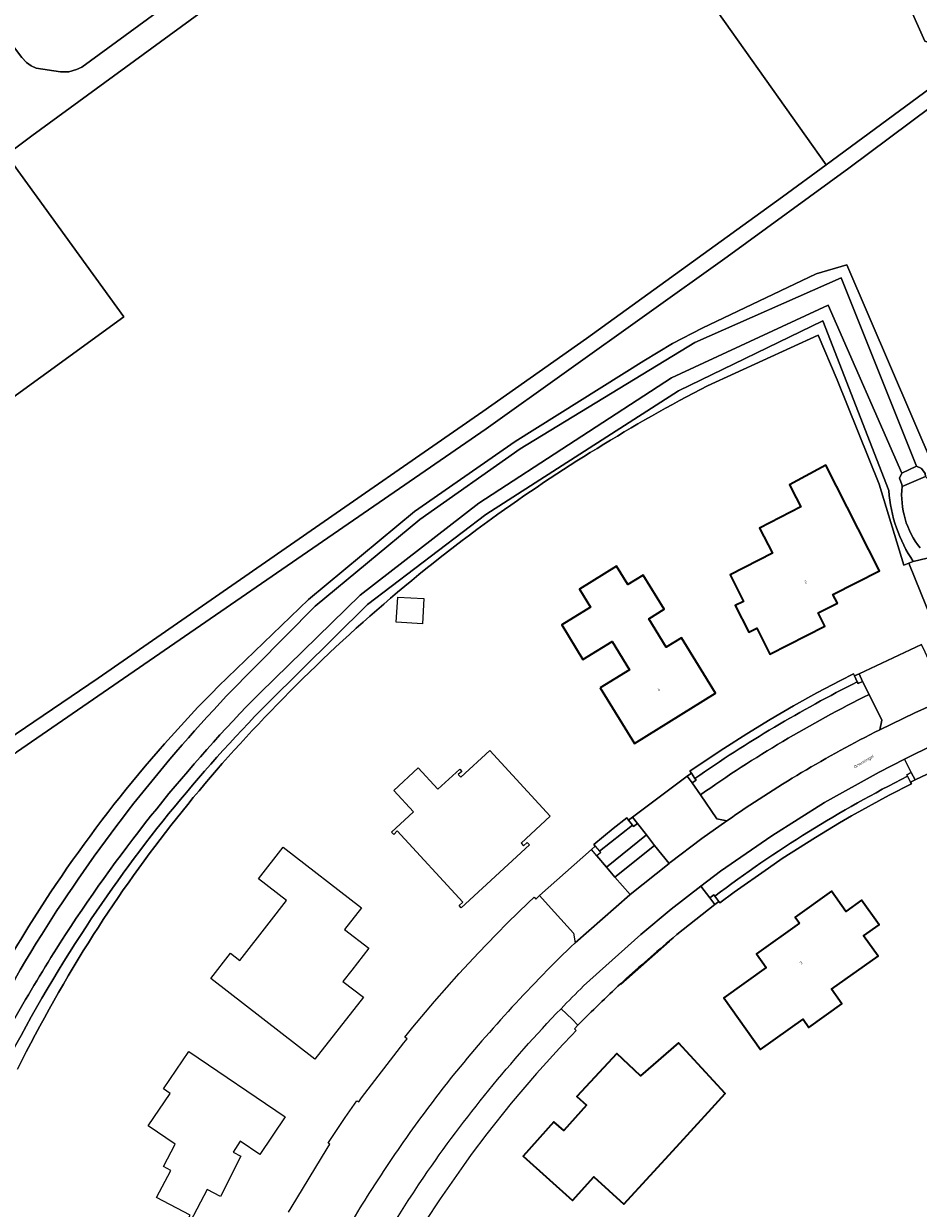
# Model space of a CAD drawing. Header units: metres. Extents: x 197700 to 204338, y 317132 to 325229.
# Tile 936 of 1056: x 198625 to 198733, y 320967 to 321110. Entities that reach past the tile are written whole.
import ezdxf
from ezdxf.enums import TextEntityAlignment as Align

# ---------------------------------------------------------------- set-up
doc = ezdxf.new("R2010")
doc.units = ezdxf.units.M
for name, color, linetype, lineweight in [('B-WE-GR-BEPLANTING_CULTUUR_BOSPLANTSOEN-GV', 90, 'Continuous', 18), ('B-WE-GR-BEPLANTING_CULTUUR_HEESTERS-GV', 90, 'Continuous', 18), ('B-WE-GR-BOS_GEMENGD-GV', 40, 'Continuous', 13), ('B-WE-GR-GROENVOORZIENING-GV', 80, 'Continuous', 18), ('B-WE-IE-TERREINAFSCHEIDING_KUNSTMATIG_HEKWERK-G', 20, 'IE-TERREINAFSCHEIDING-KUNSTMATIG', 18), ('B-WE-IE-TERREINAFSCHEIDING_KUNSTMATIG_MUUR-G', 90, 'IE-TERREINAFSCHEIDING-KUNSTMATIG-DICHT', 18), ('B-WE-IE-TERREINAFSCHEIDING_KUNSTMATIG_MUUR-GV', 90, 'Continuous', 18), ('B-WE-KW-KUNSTWERK_STUW-GV', 170, 'Continuous', 18), ('B-WE-OG-BEBOUWING-GV', 7, 'Continuous', 35), ('B-WE-OG-BEBOUWING-T18', 10, 'Continuous', 18), ('B-WE-OG-TERREIN_CULTUURSCHEIDING-GV', 7, 'Continuous', 18), ('B-WE-OG-TERREIN_ERF-GV', 7, 'Continuous', 18), ('B-WE-OG-TOPOGRAFIE-T18', 10, 'Continuous', 18), ('B-WE-OG-WATER_GREPPEL-GV', 160, 'Continuous', 18), ('B-WE-OG-WATER_SLOOT-GV', 120, 'Continuous', 18), ('B-WE-VH-VERHARDING_ASFALT-GV', 252, 'Continuous', 18), ('B-WE-VH-VERHARDING_STRAATBAKSTEEN-GV', 252, 'Continuous', 18)]:
    doc.layers.add(name, color=color, linetype=linetype, lineweight=lineweight)
doc.styles.add('NLCS-ISO-M200-T18', font='NLCS-ISO.ttf', dxfattribs={"height": 0.36})
doc.linetypes.add('IE-TERREINAFSCHEIDING-KUNSTMATIG', pattern='A,4,[82,NLCS.SHX,S=0.75,R=90,X=0,Y=0],4,-2', length=10)
doc.linetypes.add('IE-TERREINAFSCHEIDING-KUNSTMATIG-DICHT', pattern='A,8,-1,[82,NLCS.SHX,S=0.75,R=90,X=0,Y=0],-1', length=10)

msp = doc.modelspace()

# ---------------------------------------------------------------- linework, layer by layer
at = {"layer": 'B-WE-GR-BEPLANTING_CULTUUR_BOSPLANTSOEN-GV'}
msp.add_lwpolyline([(198596.856, 321061.608), (198515.931, 321001.646), (198460.42, 321077.584), (198455.4, 321074.266), (198455.983, 321073.487), (198466.199, 321059.063), (198462.963, 321056.95), (198473.178, 321041.806), (198501.021, 321006.419), (198512.572, 320989.666), (198555.38, 321016.974), (198598.189, 321044.283), (198623.299, 321023.446), (198634.324, 321030.959), (198680.753, 321063.118), (198693.278, 321071.946), (198716.965, 321089.021), (198722.222, 321092.894), (198687.849, 321141.349), (198626.33, 321096.39), (198623.279, 321094.1), (198637.441, 321074.542), (198607.761, 321053.04), (198599.856, 321063.871)], close=True, dxfattribs=at)
at = {"layer": 'B-WE-GR-BEPLANTING_CULTUUR_HEESTERS-GV'}
for points in [[(198740.329, 321045.413), (198740.012, 321046.74), (198732.732, 321045), (198732.19, 321044.799), (198735.682, 321036.165), (198735.913, 321035.619), (198742.699, 321038.49)], [(198698.822, 321013.221), (198698.357, 321013.812), (198698.14, 321014.087), (198696.522, 321012.812), (198694.152, 321010.865), (198694.327, 321010.651), (198694.853, 321010.069)]]:
    msp.add_lwpolyline(points, close=True, dxfattribs=at)
for points in [[(198725.642, 321031.207), (198725.513, 321031.462), (198723.949, 321030.672), (198721.086, 321029.156), (198718.254, 321027.583), (198715.453, 321025.955), (198712.638, 321024.242), (198709.858, 321022.473), (198707.114, 321020.649), (198705.764, 321019.722), (198705.944, 321019.462), (198706.373, 321018.847)], [(198725.975, 321030.495), (198725.642, 321031.207)], [(198708.775, 321004.632), (198709.256, 321003.976), (198709.374, 321003.815), (198711.096, 321005.099), (198715.248, 321008.029), (198716.913, 321009.161), (198720.928, 321011.722), (198723.829, 321013.471), (198725.289, 321014.329), (198729.821, 321016.808), (198732.527, 321018.194), (198732.415, 321018.406), (198732.046, 321019.102)]]:
    msp.add_lwpolyline(points, dxfattribs=at)
for points in [[(198706.373, 321018.847, -0.0354264), (198725.975, 321030.495)], [(198732.046, 321019.102, 0.0455481), (198708.775, 321004.632)]]:
    msp.add_lwpolyline(points, format="xyb", dxfattribs=at)
at = {"layer": 'B-WE-GR-BOS_GEMENGD-GV'}
for points in [[(198715.646, 321165.561), (198632.359, 321104.667), (198631.721, 321104.377), (198630.784, 321104.112), (198629.796, 321104.11), (198626.855, 321104.553), (198626.254, 321104.839), (198625.703, 321105.238), (198625.114, 321105.825), (198609.604, 321126.408)], [(198536.168, 321151.139), (198599.856, 321063.871), (198607.761, 321053.04), (198637.441, 321074.542), (198623.279, 321094.1), (198626.33, 321096.39), (198687.849, 321141.349)]]:
    msp.add_lwpolyline(points, dxfattribs=at)
at = {"layer": 'B-WE-GR-GROENVOORZIENING-GV'}
for points in [[(198737.308, 321101.691), (198724.937, 321092.494), (198710.278, 321081.797), (198681.158, 321061.042), (198624.489, 321022.026)], [(198648.882, 321029.995), (198659.709, 321040.429), (198672.534, 321051.064), (198684.694, 321059.516), (198700.21, 321069.251), (198703.663, 321071.345), (198707.262, 321073.178), (198721.015, 321079.725), (198724.707, 321080.829), (198735.271, 321056.267), (198737.197, 321054.22), (198745.547, 321056.95)], [(198729.785, 321053.571), (198721.824, 321074.048), (198704.375, 321065.633), (198681.137, 321050.687), (198666.831, 321039.813), (198654.84, 321027.945)], [(198707.879, 321066.228), (198721.237, 321072.346), (198723.526, 321066.953), (198728.623, 321054.355), (198731.581, 321044.573), (198732.19, 321044.799), (198732.732, 321045)]]:
    msp.add_lwpolyline(points, dxfattribs=at)
for points in [[(198681.819, 321050.169, -0.0363466), (198707.879, 321066.228)], [(198732.732, 321045, -0.1303568), (198729.785, 321053.571)], [(198655.173, 321026.955, -0.0453275), (198681.819, 321050.169)], [(198625.347, 321000, -0.0578376), (198648.882, 321029.995)], [(198654.84, 321027.945, 0.0511485), (198632.267, 321000)], [(198633.78, 321000, -0.0507155), (198655.173, 321026.955)], [(198615.131, 320980.533, -0.0332647), (198625.347, 321000)], [(198632.267, 321000, 0.0292767), (198622.059, 320982.099)], [(198624.617, 320983.758, -0.0274232), (198633.78, 321000)]]:
    msp.add_lwpolyline(points, format="xyb", dxfattribs=at)
at = {"layer": 'B-WE-IE-TERREINAFSCHEIDING_KUNSTMATIG_HEKWERK-G'}
msp.add_lwpolyline([(198731.581, 321044.573), (198728.623, 321054.355), (198723.526, 321066.953), (198721.237, 321072.346), (198707.879, 321066.228)], dxfattribs=at)
for points in [[(198707.879, 321066.228, 0.0363466), (198681.819, 321050.169)], [(198681.819, 321050.169, 0.0453275), (198655.173, 321026.955)]]:
    msp.add_lwpolyline(points, format="xyb", dxfattribs=at)
at = {"layer": 'B-WE-IE-TERREINAFSCHEIDING_KUNSTMATIG_MUUR-G'}
msp.add_lwpolyline([(198697.416, 320993.986), (198703.295, 320999.16)], dxfattribs=at)
at = {"layer": 'B-WE-IE-TERREINAFSCHEIDING_KUNSTMATIG_MUUR-GV'}
for points in [[(198726.185, 321031.462), (198725.642, 321031.207), (198725.975, 321030.495), (198726.066, 321030.302), (198726.609, 321030.556)], [(198705.452, 321019.119), (198706.024, 321018.299), (198706.516, 321018.642), (198706.373, 321018.847), (198705.944, 321019.462)], [(198732.477, 321019.571), (198731.947, 321019.29), (198732.046, 321019.102), (198732.415, 321018.406), (198732.945, 321018.687)], [(198698.357, 321013.812), (198698.822, 321013.221), (198698.975, 321013.026), (198699.447, 321013.397), (198698.828, 321014.183)], [(198708.181, 321004.428), (198708.772, 321003.621), (198709.256, 321003.976), (198708.775, 321004.632), (198708.665, 321004.782)]]:
    msp.add_lwpolyline(points, close=True, dxfattribs=at)
at = {"layer": 'B-WE-KW-KUNSTWERK_STUW-GV'}
msp.add_lwpolyline([(198734.219, 321055.284), (198734.168, 321055.626), (198733.744, 321056.232), (198733.125, 321056.508), (198731.336, 321055.681), (198731.079, 321055.057), (198731.365, 321054.315), (198731.382, 321054.077)], close=True, dxfattribs=at)
at = {"layer": 'B-WE-OG-BEBOUWING-GV'}
for points in [[(198723.57, 321039.987), (198723.023, 321041.051), (198728.666, 321043.889), (198722.194, 321056.654), (198717.788, 321054.286), (198718.585, 321052.719), (198719.157, 321051.622), (198714.172, 321049.024), (198715.725, 321046.043), (198710.641, 321043.393), (198712.226, 321040.211), (198711.245, 321039.717), (198712.877, 321036.479), (198713.858, 321036.974), (198715.431, 321033.852), (198722.055, 321037.201), (198721.239, 321038.822)], [(198694.949, 321029.789), (198699.062, 321023.072), (198708.872, 321029.114), (198704.765, 321035.822), (198702.904, 321034.684), (198700.801, 321038.12), (198702.661, 321039.258), (198700.135, 321043.383), (198698.275, 321042.244), (198696.925, 321044.449), (198692.43, 321041.697), (198693.78, 321039.492), (198690.309, 321037.367), (198692.856, 321033.208), (198696.37, 321035.359), (198698.463, 321031.94)], [(198719.009, 321001.378), (198713.798, 320997.658), (198714.97, 320996.016), (198709.856, 320992.365), (198714.301, 320986.138), (198719.424, 320989.794), (198720.143, 320988.786), (198724.127, 320991.629), (198722.868, 320993.394), (198728.478, 320997.398), (198726.725, 320999.853), (198728.603, 321001.194), (198726.477, 321004.159), (198724.608, 321002.802), (198722.866, 321005.252), (198718.481, 321002.118)], [(198708.431, 320979.05), (198710.044, 320980.808), (198704.374, 320986.92), (198699.798, 320982.972), (198696.938, 320985.636), (198692.103, 320980.473), (198693.289, 320979.408), (198690.545, 320976.352), (198689.359, 320977.417), (198685.629, 320973.263), (198691.598, 320967.904), (198694.156, 320970.753), (198697.808, 320967.474), (198704.163, 320974.399)]]:
    msp.add_lwpolyline(points, close=True, dxfattribs=at)
at = {"layer": 'B-WE-OG-TERREIN_CULTUURSCHEIDING-GV'}
for points in [[(198687.849, 321141.349), (198722.222, 321092.894)], [(198742.311, 321110.765), (198741.729, 321108.959), (198739.705, 321107.324), (198736.99, 321106.818), (198734.139, 321107.799), (198728.544, 321120.39)], [(198728.544, 321120.39), (198734.139, 321107.799), (198736.99, 321106.818), (198739.705, 321107.324), (198741.729, 321108.959), (198742.311, 321110.765)], [(198722.222, 321092.894), (198735.507, 321102.681), (198743.671, 321109.078)], [(198728.689, 321024.712), (198728.944, 321025.887), (198727.399, 321028.969)], [(198707.061, 321016.87), (198709.015, 321013.98), (198710.22, 321013.715)]]:
    msp.add_lwpolyline(points, dxfattribs=at)
for points in [[(198727.399, 321028.969, 0.03891), (198707.061, 321016.87)], [(198710.22, 321013.715, -0.036031), (198728.689, 321024.712)]]:
    msp.add_lwpolyline(points, format="xyb", dxfattribs=at)
msp.add_lwpolyline([(198696.716, 321006.928), (198701.509, 321010.752), (198700.524, 321012.04), (198695.683, 321008.135)], close=True, dxfattribs=at)
at = {"layer": 'B-WE-OG-TERREIN_ERF-GV'}
for points in [[(198609.604, 321126.408), (198625.114, 321105.825), (198625.703, 321105.238), (198626.254, 321104.839), (198626.855, 321104.553), (198629.796, 321104.11), (198630.784, 321104.112), (198631.721, 321104.377), (198632.359, 321104.667), (198715.646, 321165.561)], [(198735.682, 321036.165), (198732.19, 321044.799), (198731.581, 321044.573), (198728.623, 321054.355), (198723.526, 321066.953), (198721.237, 321072.346), (198707.879, 321066.228)], [(198657.321, 320966.508), (198657.628, 320967.023), (198662, 320974.181), (198662.308, 320974.696), (198662.083, 320974.843), (198662.214, 320975.043), (198664.145, 320977.915), (198665.575, 320979.949), (198665.793, 320979.796), (198666.142, 320980.284), (198671.244, 320986.952), (198671.623, 320987.417), (198671.363, 320987.625), (198672.339, 320988.83), (198674.939, 320991.93), (198677.918, 320995.286), (198679.065, 320996.549), (198680.238, 320997.787), (198682.362, 321000), (198683.808, 321001.453), (198686.255, 321003.829), (198686.964, 321004.499), (198687.166, 321004.285), (198687.603, 321004.696), (198693.882, 321010.249), (198694.327, 321010.651), (198694.152, 321010.865), (198696.522, 321012.812), (198698.14, 321014.087), (198698.357, 321013.812), (198698.828, 321014.183), (198705.452, 321019.119), (198705.944, 321019.462), (198705.764, 321019.722), (198707.114, 321020.649), (198709.858, 321022.473), (198712.638, 321024.242), (198715.453, 321025.955), (198718.254, 321027.583), (198721.086, 321029.156), (198723.949, 321030.672), (198725.513, 321031.462), (198725.642, 321031.207), (198726.185, 321031.462), (198733.745, 321035.003)], [(198739.277, 321021.641), (198732.945, 321018.687), (198732.415, 321018.406), (198732.527, 321018.194), (198729.821, 321016.808), (198725.289, 321014.329), (198723.829, 321013.471), (198720.928, 321011.722), (198716.913, 321009.161), (198715.248, 321008.029), (198711.096, 321005.099), (198709.374, 321003.815), (198709.256, 321003.976), (198708.772, 321003.621), (198704.205, 321000), (198703.745, 320999.62), (198703.287, 320999.238)], [(198692.256, 320989.073), (198691.837, 320988.643), (198692.044, 320988.442), (198691.499, 320987.877), (198690.426, 320986.729), (198687.256, 320983.24), (198684.211, 320979.642), (198681.269, 320975.959), (198679.377, 320973.449), (198678.422, 320972.124), (198675.614, 320968.106), (198673.821, 320965.374), (198672.955, 320963.989), (198670.417, 320959.794), (198668.035, 320955.511), (198667.399, 320954.321), (198667.139, 320954.455), (198666.861, 320953.923)]]:
    msp.add_lwpolyline(points, dxfattribs=at)
for points in [[(198707.879, 321066.228, 0.0363466), (198681.819, 321050.169)], [(198681.819, 321050.169, 0.0453275), (198655.173, 321026.955)], [(198655.173, 321026.955, 0.0507155), (198633.78, 321000)], [(198633.78, 321000, 0.0274232), (198624.617, 320983.758)], [(198703.287, 320999.238, 0.0125765), (198697.408, 320994.064)], [(198697.408, 320994.064, 0.0115337), (198692.256, 320989.073)]]:
    msp.add_lwpolyline(points, format="xyb", dxfattribs=at)
for points in [[(198722.194, 321056.654), (198728.666, 321043.889), (198723.023, 321041.051), (198723.57, 321039.987), (198721.239, 321038.822), (198722.055, 321037.201), (198715.431, 321033.852), (198713.858, 321036.974), (198712.877, 321036.479), (198711.245, 321039.717), (198712.226, 321040.211), (198710.641, 321043.393), (198715.725, 321046.043), (198714.172, 321049.024), (198719.157, 321051.622), (198718.585, 321052.719), (198717.788, 321054.286)], [(198694.949, 321029.789), (198698.463, 321031.94), (198696.37, 321035.359), (198692.856, 321033.208), (198690.309, 321037.367), (198693.78, 321039.492), (198692.43, 321041.697), (198696.925, 321044.449), (198698.275, 321042.244), (198700.135, 321043.383), (198702.661, 321039.258), (198700.801, 321038.12), (198702.904, 321034.684), (198704.765, 321035.822), (198708.872, 321029.114), (198699.062, 321023.072)], [(198670.497, 321040.72), (198673.669, 321040.536), (198673.493, 321037.506), (198670.32, 321037.69)], [(198670.018, 321017.372), (198672.984, 321020.107), (198672.985, 321020.106), (198675.354, 321017.538), (198677.982, 321019.962), (198678.232, 321019.691), (198677.814, 321019.305), (198678.105, 321018.989), (198681.599, 321022.212), (198688.919, 321014.277), (198685.396, 321011.027), (198685.701, 321010.697), (198686.141, 321011.103), (198686.395, 321010.834), (198678.177, 321003.24), (198677.92, 321003.519), (198678.36, 321003.925), (198670.451, 321012.499), (198670.011, 321012.093), (198669.753, 321012.372), (198672.388, 321014.802)], [(198657.054, 321004.119), (198653.695, 321006.72), (198656.664, 321010.553), (198666.108, 321003.239), (198664.082, 321000.623), (198666.998, 320998.364), (198664.95, 320995.721), (198663.888, 320994.35), (198666.362, 320992.434), (198660.512, 320984.979), (198647.939, 320994.717), (198650.295, 320997.76), (198651.441, 320996.872), (198654.969, 321001.427)], [(198719.009, 321001.378), (198718.481, 321002.118), (198722.866, 321005.252), (198724.608, 321002.802), (198726.477, 321004.159), (198728.603, 321001.194), (198726.725, 320999.853), (198728.478, 320997.398), (198722.868, 320993.394), (198724.127, 320991.629), (198720.143, 320988.786), (198719.424, 320989.794), (198714.301, 320986.138), (198709.856, 320992.365), (198714.97, 320996.016), (198713.798, 320997.658)], [(198710.044, 320980.808), (198708.431, 320979.05), (198704.163, 320974.399), (198697.808, 320967.474), (198694.156, 320970.753), (198691.598, 320967.904), (198685.629, 320973.263), (198689.359, 320977.417), (198690.545, 320976.352), (198693.289, 320979.408), (198692.103, 320980.473), (198696.938, 320985.636), (198699.798, 320982.972), (198704.374, 320986.92)], [(198642.217, 320981.382), (198645.29, 320985.907), (198656.93, 320978.002), (198653.844, 320973.458), (198651.496, 320975.053), (198650.625, 320973.734), (198651.551, 320973.256), (198649.108, 320968.405), (198647.508, 320969.245), (198645.463, 320965.349), (198645.126, 320965.526), (198645.442, 320966.128), (198641.387, 320968.257), (198643.112, 320971.542), (198642.235, 320972.002), (198643.652, 320974.701), (198640.384, 320976.921), (198643.036, 320980.826)]]:
    msp.add_lwpolyline(points, close=True, dxfattribs=at)
at = {"layer": 'B-WE-OG-WATER_GREPPEL-GV'}
for points in [[(198653.891, 321029.186), (198665.956, 321040.966), (198680.302, 321052.041), (198703.541, 321067.183), (198722.474, 321075.96), (198731.336, 321055.681), (198733.125, 321056.508), (198724.048, 321079.258), (198706.366, 321071.458), (198685.261, 321058.626), (198673.178, 321050.101), (198660.54, 321039.626), (198649.844, 321028.791)], [(198736.13, 321053.145), (198734.219, 321055.284), (198731.382, 321054.077)]]:
    msp.add_lwpolyline(points, dxfattribs=at)
for points in [[(198731.382, 321054.077, 0.1959225), (198733.557, 321046.661)], [(198649.844, 321028.791, 0.0501002), (198627.52, 321000)], [(198630.4, 321000, -0.0506682), (198653.891, 321029.186)], [(198627.52, 321000, 0.027225), (198617.892, 320982.592)], [(198619.971, 320981.772, -0.0283678), (198630.4, 321000)]]:
    msp.add_lwpolyline(points, format="xyb", dxfattribs=at)
at = {"layer": 'B-WE-OG-WATER_SLOOT-GV'}
for points in [[(198745.547, 321056.95), (198737.197, 321054.22), (198735.271, 321056.267), (198724.707, 321080.829), (198721.015, 321079.725), (198707.262, 321073.178), (198703.663, 321071.345), (198700.21, 321069.251), (198684.694, 321059.516), (198672.534, 321051.064), (198659.709, 321040.429), (198648.882, 321029.995)], [(198649.844, 321028.791), (198660.54, 321039.626), (198673.178, 321050.101), (198685.261, 321058.626), (198706.366, 321071.458), (198724.048, 321079.258), (198733.125, 321056.508), (198733.744, 321056.232), (198734.168, 321055.626), (198734.219, 321055.284), (198736.13, 321053.145)], [(198731.382, 321054.077), (198731.365, 321054.315), (198731.079, 321055.057), (198731.336, 321055.681), (198722.474, 321075.96), (198703.541, 321067.183), (198680.302, 321052.041), (198665.956, 321040.966), (198653.891, 321029.186)], [(198654.84, 321027.945), (198666.831, 321039.813), (198681.137, 321050.687), (198704.375, 321065.633), (198721.824, 321074.048), (198729.785, 321053.571)], [(198732.732, 321045), (198740.012, 321046.74), (198747.85, 321048.614)]]:
    msp.add_lwpolyline(points, dxfattribs=at)
for points in [[(198733.557, 321046.661, -0.1959225), (198731.382, 321054.077)], [(198729.785, 321053.571, 0.1303568), (198732.732, 321045)], [(198648.882, 321029.995, 0.0578376), (198625.347, 321000)], [(198627.52, 321000, -0.0501002), (198649.844, 321028.791)], [(198653.891, 321029.186, 0.0506682), (198630.4, 321000)], [(198632.267, 321000, -0.0511485), (198654.84, 321027.945)], [(198625.347, 321000, 0.0332647), (198615.131, 320980.533)], [(198617.892, 320982.592, -0.027225), (198627.52, 321000)], [(198630.4, 321000, 0.0283678), (198619.971, 320981.772)], [(198622.059, 320982.099, -0.0292767), (198632.267, 321000)]]:
    msp.add_lwpolyline(points, format="xyb", dxfattribs=at)
at = {"layer": 'B-WE-VH-VERHARDING_ASFALT-GV'}
for points in [[(198743.671, 321109.078), (198735.507, 321102.681), (198722.222, 321092.894), (198716.965, 321089.021), (198693.278, 321071.946), (198680.753, 321063.118), (198634.324, 321030.959), (198623.299, 321023.446), (198613.519, 321016.781), (198601.58, 321008.743), (198594.999, 321004.148), (198580.309, 320994.24), (198564.938, 320983.256), (198559.38, 320979.445), (198545.698, 320969.685), (198531.516, 320959.701), (198524.483, 320954.929)], [(198525.577, 320953.317), (198532.49, 320958.011), (198579.268, 320991.013), (198602.323, 321006.956), (198624.489, 321022.026), (198681.158, 321061.042), (198710.278, 321081.797), (198724.937, 321092.494), (198737.308, 321101.691), (198739.769, 321103.412), (198744.436, 321106.676)], [(198727.399, 321028.969), (198726.609, 321030.556), (198726.066, 321030.302), (198725.975, 321030.495)], [(198732.046, 321019.102), (198731.947, 321019.29), (198732.477, 321019.571), (198731.692, 321021.149), (198728.607, 321019.615), (198722.036, 321015.926), (198715.652, 321011.921), (198709.466, 321007.634), (198707.108, 321005.83), (198708.181, 321004.428), (198708.665, 321004.782), (198708.775, 321004.632)], [(198706.373, 321018.847), (198706.516, 321018.642), (198706.024, 321018.299), (198707.061, 321016.87)]]:
    msp.add_lwpolyline(points, dxfattribs=at)
for points in [[(198725.975, 321030.495, 0.0354264), (198706.373, 321018.847)], [(198707.061, 321016.87, -0.03891), (198727.399, 321028.969)], [(198708.775, 321004.632, -0.0455481), (198732.046, 321019.102)]]:
    msp.add_lwpolyline(points, format="xyb", dxfattribs=at)
msp.add_lwpolyline([(198699.447, 321013.397), (198698.975, 321013.026), (198698.822, 321013.221), (198694.853, 321010.069), (198694.997, 321009.909), (198694.552, 321009.507), (198695.683, 321008.135), (198700.524, 321012.04)], close=True, dxfattribs=at)
at = {"layer": 'B-WE-VH-VERHARDING_STRAATBAKSTEEN-GV'}
for points in [[(198692.932, 320993.803), (198699.848, 321000), (198703.488, 321003.062), (198707.108, 321005.83), (198709.466, 321007.634), (198715.652, 321011.921), (198722.036, 321015.926), (198728.607, 321019.615), (198731.692, 321021.149), (198735.348, 321022.966), (198738.125, 321024.215), (198738.78, 321024.51), (198742.256, 321025.955), (198746.342, 321027.523), (198750.469, 321028.981), (198754.636, 321030.321), (198758.842, 321031.531), (198761.464, 321032.242), (198760.328, 321036.584), (198755.346, 321035.228)], [(198740.205, 321029.976), (198737.23, 321028.691), (198732.932, 321026.761), (198728.689, 321024.712)], [(198710.22, 321013.715), (198707.21, 321011.579), (198703.392, 321008.688), (198703.252, 321008.576), (198698.561, 321004.819), (198698.531, 321004.795), (198691.904, 320998.999)], [(198703.287, 320999.238), (198703.745, 320999.62), (198704.205, 321000), (198708.772, 321003.621), (198708.181, 321004.428), (198707.108, 321005.83), (198703.488, 321003.062), (198699.848, 321000), (198692.932, 320993.803)], [(198690.212, 320991.051), (198691.539, 320989.771), (198692.256, 320989.073)]]:
    msp.add_lwpolyline(points, dxfattribs=at)
for points in [[(198726.609, 321030.556), (198727.399, 321028.969), (198728.944, 321025.887), (198728.689, 321024.712), (198732.932, 321026.761), (198737.23, 321028.691), (198736.217, 321029.363), (198734.88, 321032.477), (198734.169, 321034.097), (198733.745, 321035.003), (198726.185, 321031.462)], [(198738.872, 321022.555), (198738.125, 321024.215), (198735.348, 321022.966), (198731.692, 321021.149), (198732.477, 321019.571), (198732.945, 321018.687), (198739.277, 321021.641)], [(198701.509, 321010.752), (198703.252, 321008.576), (198703.392, 321008.688), (198707.21, 321011.579), (198710.22, 321013.715), (198709.015, 321013.98), (198707.061, 321016.87), (198706.024, 321018.299), (198705.452, 321019.119), (198698.828, 321014.183), (198699.447, 321013.397), (198700.524, 321012.04)], [(198687.603, 321004.696), (198688.288, 321003.967), (198689.432, 321002.69), (198691.735, 321000.168), (198691.904, 320998.999), (198698.531, 321004.795), (198698.561, 321004.819), (198696.716, 321006.928), (198695.683, 321008.135), (198694.552, 321009.507), (198693.882, 321010.249)], [(198696.716, 321006.928), (198698.561, 321004.819), (198703.252, 321008.576), (198701.509, 321010.752)]]:
    msp.add_lwpolyline(points, close=True, dxfattribs=at)
for points in [[(198728.689, 321024.712, 0.036031), (198710.22, 321013.715)], [(198691.904, 320998.999, 0.0306049), (198677.164, 320982.992)], [(198697.408, 320994.064, -0.0125765), (198703.287, 320999.238)], [(198692.256, 320989.073, -0.0115337), (198697.408, 320994.064)], [(198690.212, 320991.051, -0.0062239), (198692.932, 320993.803)], [(198692.932, 320993.803, 0.0062239), (198690.212, 320991.051)], [(198673.636, 320970.719, -0.0417607), (198690.212, 320991.051)], [(198677.164, 320982.992, 0.0134507), (198671.977, 320976.121)], [(198671.977, 320976.121, 0.0111065), (198668, 320970.279)], [(198668, 320970.279, 0.0138482), (198663.393, 320962.732)], [(198664.414, 320955.198, -0.028146), (198673.636, 320970.719)]]:
    msp.add_lwpolyline(points, format="xyb", dxfattribs=at)

# ---------------------------------------------------------------- texts
at = {"layer": 'B-WE-OG-BEBOUWING-T18', "style": 'NLCS-ISO-M200-T18'}
for s, rotation, p in [('2', 26.5, (198719.749, 321042.549)), ('4', 31.6, (198702.005, 321029.582)), ('3', 35.5, (198719.178, 320996.584))]:
    msp.add_text(s, height=0.36, rotation=rotation, dxfattribs=at).set_placement(p, align=Align.MIDDLE)
at = {"layer": 'B-WE-OG-TOPOGRAFIE-T18', "style": 'NLCS-ISO-M200-T18'}
msp.add_text('Orionsingel', height=0.36, rotation=31, dxfattribs=at).set_placement((198726.78, 321020.844), align=Align.MIDDLE)

doc.saveas('drawing.dxf')
